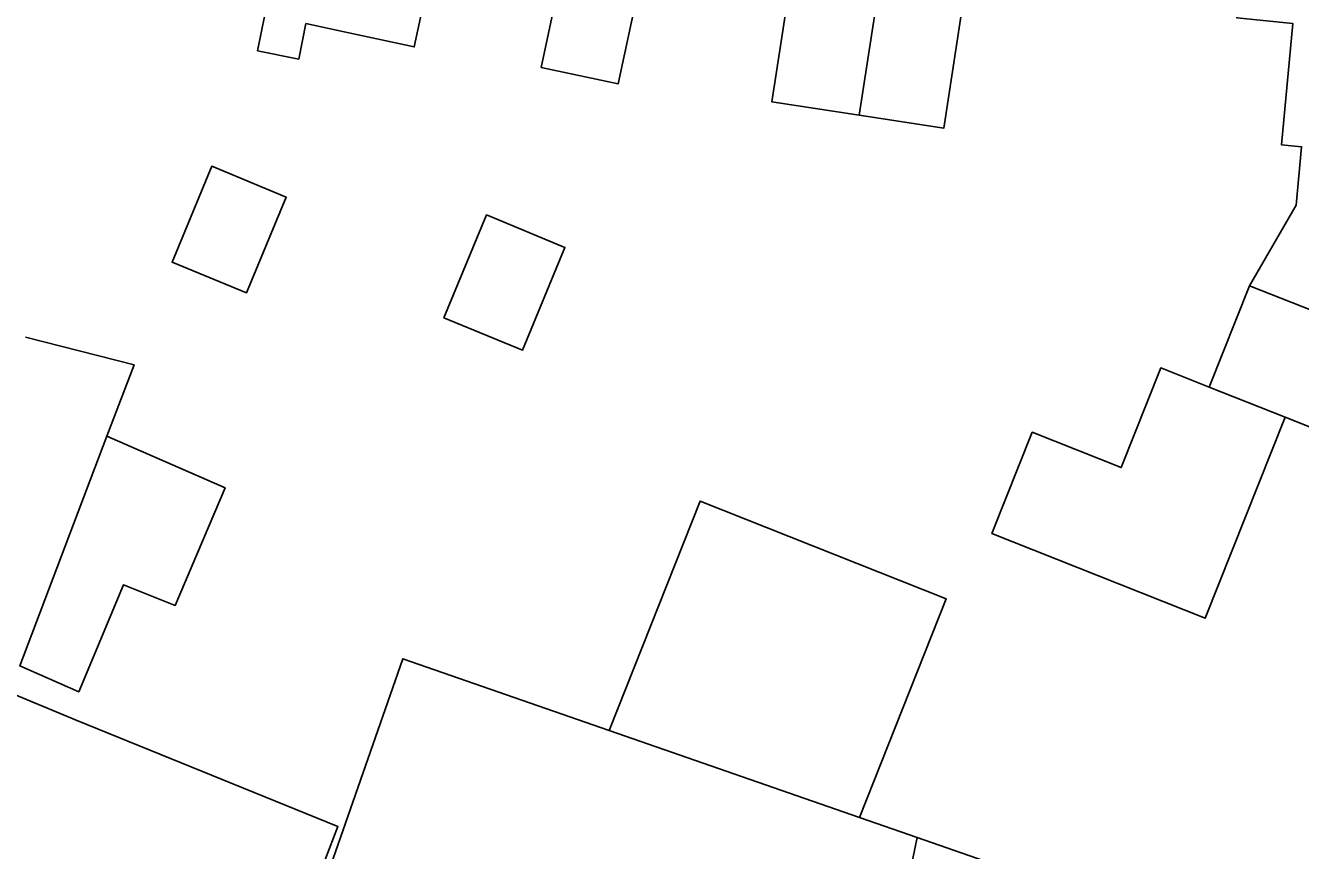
# Model space of a CAD drawing. Extents: x 158086 to 159499, y 382904 to 383981.
# Drawn here: x 158597.73 to 158646.31, y 383089.86 to 383121.28 of the extents above; entities that cross this region are included whole.
import ezdxf

# ---------------------------------------------------------------- set-up
doc = ezdxf.new("R2010")
doc.units = 0
doc.layers.add('IMGEO_Erf', color=7, linetype='Continuous')
doc.layers.add('IMGEO_Pand', color=7, linetype='Continuous')

msp = doc.modelspace()

# ---------------------------------------------------------------- linework, layer by layer
at = {"layer": 'IMGEO_Erf'}
for points in [[(158622.084, 383127.337), (158620.306, 383119.052), (158617.371, 383119.682), (158618.496, 383124.925)], [(158613.716, 383125.951), (158612.539, 383120.466), (158609.867, 383121.039), (158608.412, 383121.351), (158608.14, 383120.001), (158606.571, 383120.316), (158606.847, 383121.687)], [(158633.521, 383122.617), (158632.712, 383117.368), (158629.495, 383117.864), (158626.162, 383118.377), (158626.948, 383123.478)], [(158648.434, 383105.279), (158645.72, 383106.357), (158642.679, 383098.702), (158634.552, 383101.931), (158636.084, 383105.789), (158639.474, 383104.443), (158640.982, 383108.239), (158642.83, 383107.505), (158644.365, 383111.369), (158646.14, 383114.437), (158646.349, 383116.663), (158645.577, 383116.736), (158646.011, 383121.356)], [(158597.722, 383109.415), (158601.861, 383108.361), (158600.828, 383105.639), (158605.331, 383103.673), (158603.426, 383099.185), (158601.461, 383099.98), (158599.757, 383095.899), (158597.507, 383096.888)], [(158607.266, 383083.295), (158612.105, 383097.159), (158619.964, 383094.426), (158623.437, 383103.168), (158632.811, 383099.445), (158629.501, 383091.11), (158631.695, 383090.347), (158645.562, 383085.525)], [(158597.004, 383095.92), (158599.657, 383094.826), (158609.629, 383090.774), (158607.147, 383084.293)]]:
    msp.add_lwpolyline(points, dxfattribs=at)
for points in [[(158606.142, 383111.091), (158603.31, 383112.263), (158604.822, 383115.916), (158607.654, 383114.743)], [(158616.661, 383108.909), (158613.671, 383110.147), (158615.292, 383114.063), (158618.282, 383112.825)]]:
    msp.add_lwpolyline(points, close=True, dxfattribs=at)
at = {"layer": 'IMGEO_Pand'}
for points in [[(158608.612, 383130.227), (158607.869, 383126.766), (158606.847, 383121.687), (158606.571, 383120.316), (158608.14, 383120.001), (158608.412, 383121.351), (158609.867, 383121.039), (158612.539, 383120.466), (158613.716, 383125.951), (158614.368, 383128.992), (158615.417, 383133.88), (158609.661, 383135.115)], [(158617.368, 383133.462), (158616.32, 383128.574), (158615.667, 383125.532), (158618.496, 383124.925), (158617.371, 383119.682), (158620.306, 383119.052), (158622.084, 383127.337), (158623.132, 383132.225)], [(158629.495, 383117.864), (158631.505, 383130.914), (158624.508, 383131.992), (158623.747, 383127.051), (158623.319, 383124.04), (158626.948, 383123.478), (158626.162, 383118.377)], [(158629.495, 383117.864), (158632.712, 383117.368), (158633.521, 383122.617), (158637.303, 383122.04), (158637.739, 383124.896), (158638.5, 383129.837), (158631.505, 383130.914)], [(158651.56, 383128.52), (158644.568, 383129.177), (158644.101, 383124.199), (158643.877, 383121.574), (158646.011, 383121.356), (158645.577, 383116.736), (158646.349, 383116.663), (158646.14, 383114.437), (158644.365, 383111.369), (158647.167, 383110.256), (158650.079, 383116.312), (158650.413, 383116.281)], [(158603.31, 383112.263), (158606.142, 383111.091), (158607.654, 383114.743), (158604.822, 383115.916)], [(158613.671, 383110.147), (158616.661, 383108.909), (158618.282, 383112.825), (158615.292, 383114.063)], [(158647.167, 383110.256), (158644.365, 383111.369), (158642.83, 383107.505), (158645.72, 383106.357), (158648.434, 383105.279), (158649.969, 383109.143)], [(158645.72, 383106.357), (158642.83, 383107.505), (158640.982, 383108.239), (158639.474, 383104.443), (158636.084, 383105.789), (158634.552, 383101.931), (158642.679, 383098.702)], [(158600.828, 383105.639), (158597.507, 383096.888), (158599.757, 383095.899), (158601.461, 383099.98), (158603.426, 383099.185), (158605.331, 383103.673)], [(158619.964, 383094.426), (158629.501, 383091.11), (158632.811, 383099.445), (158623.437, 383103.168)], [(158631.695, 383090.347), (158629.501, 383091.11), (158619.964, 383094.426), (158612.105, 383097.159), (158607.266, 383083.295), (158606.844, 383083.459), (158605.794, 383078.242), (158604.994, 383074.283), (158600.374, 383052.447), (158599.696, 383049.094), (158603.151, 383048.392), (158603.833, 383051.742), (158616.643, 383049.132), (158615.956, 383045.762), (158622.222, 383044.441)], [(158645.89, 383085.43), (158645.562, 383085.525), (158631.695, 383090.347), (158622.222, 383044.441), (158622.822, 383044.314), (158622.996, 383045.158), (158631.173, 383043.433), (158630.995, 383042.59), (158636.421, 383041.446), (158638.472, 383051.361), (158639.799, 383057.775), (158640.604, 383061.727)]]:
    msp.add_lwpolyline(points, close=True, dxfattribs=at)
for points in [[(158597.507, 383096.888), (158600.828, 383105.639), (158601.861, 383108.361), (158597.722, 383109.415)], [(158594.337, 383089.27), (158601.637, 383086.434), (158607.147, 383084.293), (158609.629, 383090.774), (158599.657, 383094.826), (158597.004, 383095.92)]]:
    msp.add_lwpolyline(points, dxfattribs=at)

doc.saveas('drawing.dxf')
